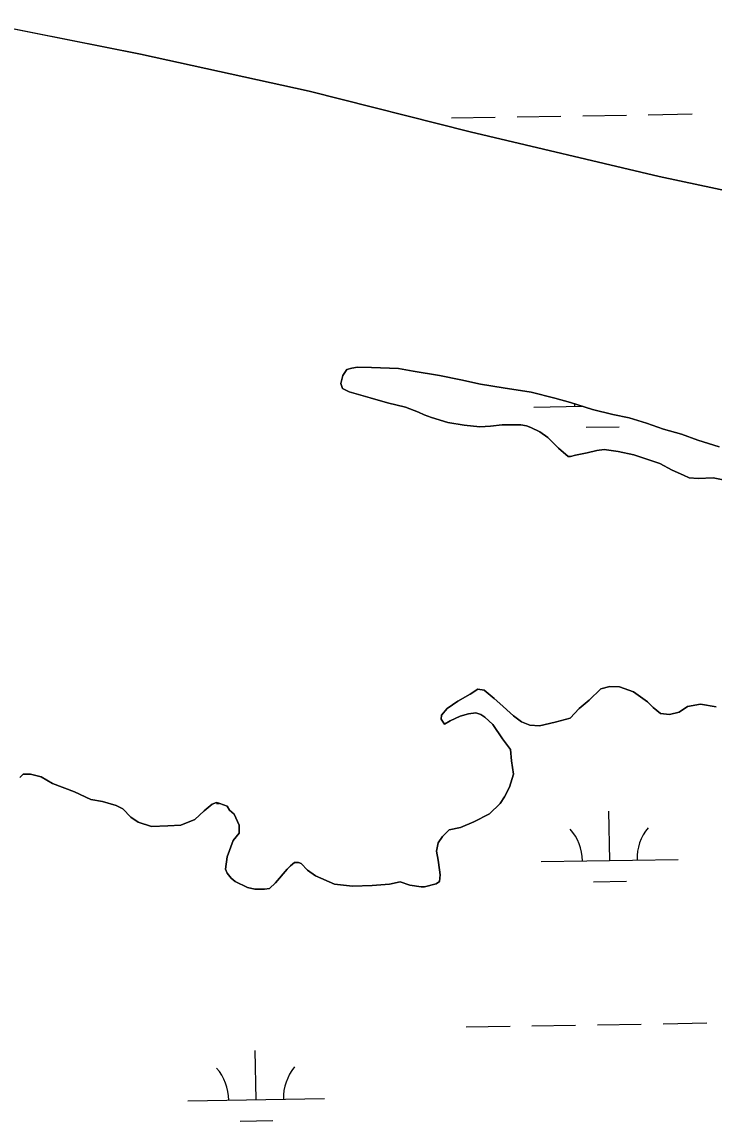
# Model space of a CAD drawing. Extents: x 3855477 to 3893699, y 299188 to 325115.
# Drawn here: x 3860484 to 3860990, y 308369 to 309173 of the extents above; entities that cross this region are included whole.
import ezdxf

# ---------------------------------------------------------------- set-up
doc = ezdxf.new("R2010")
doc.units = 0
doc.layers.add('V-TOPO-SHOR', color=7, linetype='Continuous')
doc.layers.add('V-WETL-SWMP', color=7, linetype='Continuous')

msp = doc.modelspace()

# ---------------------------------------------------------------- linework, layer by layer
at = {"layer": 'V-TOPO-SHOR'}
for points in [[(3860452.44, 309172.95), (3860570.96, 309149.41), (3860694.23, 309122.2), (3860812.08, 309092.66), (3860950.29, 309059.89), (3861006.55, 309047.85)], [(3860836.34, 308905.21), (3860819.57, 308907.79), (3860805.21, 308910.96), (3860789.65, 308914.14), (3860770.49, 308917.35), (3860759.71, 308919.28), (3860739.92, 308920.1), (3860729.72, 308920.22), (3860725.52, 308919.67), (3860721.91, 308918.51), (3860718.86, 308914.35), (3860717.59, 308908.36), (3860718.75, 308904.75), (3860723.52, 308902.29), (3860739.07, 308897.92), (3860751.63, 308894.17), (3860764.79, 308891.02), (3860774.34, 308887.31), (3860778.52, 308885.47), (3860783.9, 308883.61), (3860795.86, 308879.87), (3860807.83, 308877.93), (3860819.22, 308876.6), (3860827.02, 308877.11), (3860835.43, 308878.22), (3860839.63, 308878.17), (3860849.23, 308878.06), (3860853.42, 308877.41), (3860856.41, 308876.18), (3860862.97, 308873.1), (3860868.92, 308868.84), (3860876.63, 308860.95), (3860883.76, 308854.87), (3860884.96, 308854.86), (3860885.56, 308854.85), (3860889.18, 308856.01), (3860897.59, 308857.71), (3860904.81, 308859.43), (3860910.22, 308859.97), (3860920.4, 308858.65), (3860931.77, 308856.12), (3860950.9, 308849.9), (3860959.84, 308845), (3860968.2, 308841.31), (3860972.38, 308839.46), (3860978.97, 308838.79), (3860989.77, 308839.26), (3861003.54, 308836.71)], [(3860994.23, 308862.01), (3860978.69, 308866.99), (3860966.74, 308871.32), (3860953.58, 308875.07), (3860941.04, 308879.41), (3860928.48, 308883.16), (3860916.51, 308885.69), (3860901.56, 308889.46), (3860885.41, 308894.45), (3860874.05, 308897.58), (3860856.7, 308901.97), (3860836.34, 308905.21)], [(3860992.06, 308671.85), (3860980.69, 308673.79), (3860971.07, 308672.1), (3860965.02, 308667.96), (3860957.8, 308666.25), (3860951.21, 308666.92), (3860945.86, 308671.18), (3860941.71, 308675.43), (3860931.59, 308682.74), (3860921.44, 308686.46), (3860914.24, 308686.54), (3860907.62, 308684.82), (3860899.13, 308676.52), (3860891.86, 308670.6)], [(3860891.86, 308670.6), (3860885.18, 308663.48), (3860874.35, 308660.6), (3860862.92, 308657.73), (3860855.72, 308658.41), (3860849.75, 308660.88), (3860843.8, 308665.15), (3860833.71, 308674.26), (3860829.55, 308677.91), (3860822.42, 308683.99), (3860817.63, 308684.64), (3860812.19, 308681.11), (3860803.13, 308675.81), (3860795.27, 308670.5), (3860791.02, 308665.75), (3860790.98, 308662.75), (3860793.34, 308659.12), (3860797.57, 308661.47), (3860804.8, 308664.99), (3860810.82, 308666.72), (3860816.23, 308667.26), (3860819.82, 308666.02), (3860822.79, 308664.19), (3860828.73, 308658.72), (3860835.81, 308648.44), (3860841.72, 308640.57), (3860842.23, 308632.17), (3860843.92, 308622.55), (3860840.81, 308612.99), (3860837.13, 308605.83), (3860834.07, 308601.06), (3860826.19, 308593.36), (3860814.72, 308587.49), (3860805.07, 308583.4), (3860796.66, 308581.69), (3860791.8, 308576.95), (3860788.75, 308572.18), (3860787.48, 308566.2), (3860788.6, 308559.59), (3860789.72, 308552.38), (3860790.28, 308548.77)], [(3860790.28, 308548.77), (3860789.63, 308543.98), (3860787.21, 308542.21), (3860778.78, 308539.9), (3860776.38, 308539.93), (3860768, 308541.23), (3860760.83, 308543.71), (3860753.01, 308542), (3860740.4, 308540.94), (3860725.99, 308540.51), (3860712.81, 308541.85), (3860699.08, 308548.01), (3860693.13, 308552.28), (3860688.39, 308557.13), (3860686.6, 308557.75), (3860683.6, 308557.79), (3860680.57, 308555.42), (3860678.14, 308553.05), (3860669.63, 308542.95), (3860665.38, 308538.8), (3860661.78, 308538.24), (3860654.58, 308538.32), (3860649.19, 308539.58), (3860640.24, 308543.88), (3860637.27, 308546.32), (3860634.31, 308549.95), (3860633.15, 308552.96), (3860634.45, 308561.95), (3860638.79, 308573.9), (3860643.04, 308579.25), (3860643.12, 308585.24), (3860639.6, 308593.08), (3860636.04, 308596.12), (3860634.27, 308599.14), (3860628.9, 308601.01), (3860626.5, 308601.63), (3860623.49, 308600.47), (3860617.44, 308595.74), (3860610.76, 308589.21), (3860600.52, 308585.13), (3860590.91, 308584.64), (3860578.91, 308584.18), (3860569.35, 308587.29), (3860563.99, 308590.95), (3860558.06, 308597.01), (3860553.29, 308599.47), (3860543.12, 308602.58), (3860534.74, 308603.88), (3860522.8, 308609.42), (3860506.68, 308615.6), (3860498.33, 308620.49), (3860490.56, 308622.38), (3860485.16, 308622.44), (3860482.73, 308620.07)]]:
    msp.add_lwpolyline(points, dxfattribs=at)
at = {"layer": 'V-WETL-SWMP'}
for p, q in [((3860570.96, 309149.41), (3860452.44, 309172.95)), ((3860694.23, 309122.2), (3860570.96, 309149.41)), ((3860812.08, 309092.66), (3860694.23, 309122.2)), ((3860798.44, 309102.77), (3860830.44, 309103.29)), ((3860846.44, 309103.55), (3860878.43, 309104.07)), ((3860894.43, 309104.33), (3860926.43, 309104.85)), ((3860942.42, 309105.11), (3860974.42, 309105.63)), ((3860950.29, 309059.89), (3860812.08, 309092.66)), ((3861006.55, 309047.85), (3860950.29, 309059.89)), ((3860718.86, 308914.34), (3860721.91, 308918.51)), ((3860721.91, 308918.51), (3860725.52, 308919.67)), ((3860725.52, 308919.67), (3860729.73, 308920.22)), ((3860729.73, 308920.22), (3860739.92, 308920.1)), ((3860739.92, 308920.1), (3860759.71, 308919.28)), ((3860759.71, 308919.28), (3860770.49, 308917.35)), ((3860717.59, 308908.36), (3860718.86, 308914.34)), ((3860770.49, 308917.35), (3860789.65, 308914.14)), ((3860789.65, 308914.14), (3860805.21, 308910.96)), ((3860805.21, 308910.96), (3860819.57, 308907.8)), ((3860718.75, 308904.75), (3860717.59, 308908.36)), ((3860723.52, 308902.29), (3860718.75, 308904.75)), ((3860739.07, 308897.92), (3860723.52, 308902.29)), ((3860819.57, 308907.8), (3860836.34, 308905.21)), ((3860836.34, 308905.21), (3860856.7, 308901.97)), ((3860751.63, 308894.17), (3860739.07, 308897.92)), ((3860764.79, 308891.02), (3860751.63, 308894.17)), ((3860856.7, 308901.97), (3860874.05, 308897.58)), ((3860874.05, 308897.58), (3860885.41, 308894.45)), ((3860885.41, 308894.45), (3860901.56, 308889.46)), ((3860774.35, 308887.31), (3860764.79, 308891.02)), ((3860778.52, 308885.47), (3860774.35, 308887.31)), ((3860858.74, 308891.12), (3860894.32, 308891.7)), ((3860901.56, 308889.46), (3860916.51, 308885.69)), ((3860783.9, 308883.61), (3860778.52, 308885.47)), ((3860795.86, 308879.87), (3860783.9, 308883.61)), ((3860807.83, 308877.93), (3860795.86, 308879.87)), ((3860819.22, 308876.6), (3860807.83, 308877.93)), ((3860835.43, 308878.22), (3860827.02, 308877.12)), ((3860839.63, 308878.17), (3860835.43, 308878.22)), ((3860849.23, 308878.06), (3860839.63, 308878.17)), ((3860853.42, 308877.41), (3860849.23, 308878.06)), ((3860916.51, 308885.69), (3860928.48, 308883.16)), ((3860928.48, 308883.16), (3860941.04, 308879.41)), ((3860941.04, 308879.41), (3860953.58, 308875.07)), ((3860827.02, 308877.12), (3860819.22, 308876.6)), ((3860856.41, 308876.18), (3860853.42, 308877.41)), ((3860862.97, 308873.11), (3860856.41, 308876.18)), ((3860868.92, 308868.84), (3860862.97, 308873.11)), ((3860896.99, 308876.31), (3860920.99, 308876.7)), ((3860953.58, 308875.07), (3860966.74, 308871.32)), ((3860966.74, 308871.32), (3860978.69, 308866.99)), ((3860876.63, 308860.95), (3860868.92, 308868.84)), ((3860978.69, 308866.99), (3860994.23, 308862.01)), ((3860883.76, 308854.87), (3860876.63, 308860.95)), ((3860884.96, 308854.86), (3860883.76, 308854.87)), ((3860885.56, 308854.85), (3860884.96, 308854.86)), ((3860889.18, 308856.01), (3860885.56, 308854.85)), ((3860897.59, 308857.71), (3860889.18, 308856.01)), ((3860904.81, 308859.43), (3860897.59, 308857.71)), ((3860910.22, 308859.97), (3860904.81, 308859.43)), ((3860920.4, 308858.65), (3860910.22, 308859.97)), ((3860931.77, 308856.12), (3860920.4, 308858.65)), ((3860950.9, 308849.91), (3860931.77, 308856.12)), ((3860959.84, 308845), (3860950.9, 308849.91)), ((3860968.2, 308841.31), (3860959.84, 308845)), ((3860972.38, 308839.46), (3860968.2, 308841.31)), ((3860978.97, 308838.79), (3860972.38, 308839.46)), ((3860989.77, 308839.26), (3860978.97, 308838.79)), ((3861003.54, 308836.71), (3860989.77, 308839.26)), ((3860907.62, 308684.82), (3860914.24, 308686.54)), ((3860914.24, 308686.54), (3860921.44, 308686.46)), ((3860921.44, 308686.46), (3860931.59, 308682.74)), ((3860803.13, 308675.81), (3860812.19, 308681.11)), ((3860812.19, 308681.11), (3860817.63, 308684.64)), ((3860817.63, 308684.64), (3860822.42, 308683.99)), ((3860822.42, 308683.99), (3860829.55, 308677.91)), ((3860829.55, 308677.91), (3860833.71, 308674.26)), ((3860899.13, 308676.52), (3860907.62, 308684.82)), ((3860931.59, 308682.74), (3860941.71, 308675.43)), ((3860791.02, 308665.75), (3860795.27, 308670.5)), ((3860795.27, 308670.5), (3860803.13, 308675.81)), ((3860833.71, 308674.26), (3860843.8, 308665.15)), ((3860885.18, 308663.48), (3860891.86, 308670.6)), ((3860891.86, 308670.6), (3860899.13, 308676.52)), ((3860941.71, 308675.43), (3860945.86, 308671.18)), ((3860945.86, 308671.18), (3860951.21, 308666.92)), ((3860965.02, 308667.96), (3860971.07, 308672.09)), ((3860971.07, 308672.09), (3860980.69, 308673.79)), ((3860980.69, 308673.79), (3860992.06, 308671.85)), ((3860790.98, 308662.75), (3860791.02, 308665.75)), ((3860793.34, 308659.12), (3860790.98, 308662.75)), ((3860797.57, 308661.48), (3860793.34, 308659.12)), ((3860804.81, 308664.99), (3860797.57, 308661.48)), ((3860810.82, 308666.72), (3860804.81, 308664.99)), ((3860816.23, 308667.26), (3860810.82, 308666.72)), ((3860819.82, 308666.02), (3860816.23, 308667.26)), ((3860822.79, 308664.19), (3860819.82, 308666.02)), ((3860828.73, 308658.72), (3860822.79, 308664.19)), ((3860843.8, 308665.15), (3860849.75, 308660.88)), ((3860849.75, 308660.88), (3860855.72, 308658.41)), ((3860874.35, 308660.6), (3860885.18, 308663.48)), ((3860951.21, 308666.92), (3860957.8, 308666.25)), ((3860957.8, 308666.25), (3860965.02, 308667.96)), ((3860835.81, 308648.44), (3860828.73, 308658.72)), ((3860855.72, 308658.41), (3860862.92, 308657.73)), ((3860862.92, 308657.73), (3860874.35, 308660.6)), ((3860841.72, 308640.57), (3860835.81, 308648.44)), ((3860842.23, 308632.17), (3860841.72, 308640.57)), ((3860843.92, 308622.55), (3860842.23, 308632.17)), ((3860482.73, 308620.07), (3860485.16, 308622.44)), ((3860485.16, 308622.44), (3860490.56, 308622.38)), ((3860490.56, 308622.38), (3860498.33, 308620.49)), ((3860840.81, 308612.99), (3860843.92, 308622.55)), ((3860498.33, 308620.49), (3860506.68, 308615.6)), ((3860506.68, 308615.6), (3860522.8, 308609.42)), ((3860837.13, 308605.83), (3860840.81, 308612.99)), ((3860522.8, 308609.42), (3860534.74, 308603.88)), ((3860834.07, 308601.07), (3860837.13, 308605.83)), ((3860534.74, 308603.88), (3860543.12, 308602.58)), ((3860543.12, 308602.58), (3860553.29, 308599.47)), ((3860553.29, 308599.47), (3860558.06, 308597.01)), ((3860558.06, 308597.01), (3860563.99, 308590.95)), ((3860617.44, 308595.74), (3860623.49, 308600.47)), ((3860623.49, 308600.47), (3860626.5, 308601.63)), ((3860626.5, 308601.63), (3860628.9, 308601.01)), ((3860626.59, 308601.05), (3860628.6, 308601.08)), ((3860628.9, 308601.01), (3860634.27, 308599.14)), ((3860634.27, 308599.14), (3860636.04, 308596.13)), ((3860826.19, 308593.36), (3860834.07, 308601.07)), ((3860563.99, 308590.95), (3860569.35, 308587.29)), ((3860600.52, 308585.13), (3860610.76, 308589.21)), ((3860610.76, 308589.21), (3860617.44, 308595.74)), ((3860636.04, 308596.13), (3860639.6, 308593.08)), ((3860639.6, 308593.08), (3860643.11, 308585.24)), ((3860814.72, 308587.49), (3860826.19, 308593.36)), ((3860914.16, 308559.3), (3860913.57, 308595.3)), ((3860569.35, 308587.29), (3860578.91, 308584.18)), ((3860578.91, 308584.18), (3860590.91, 308584.64)), ((3860590.91, 308584.64), (3860600.52, 308585.13)), ((3860643.11, 308585.24), (3860643.04, 308579.25)), ((3860791.8, 308576.95), (3860796.66, 308581.69)), ((3860796.66, 308581.69), (3860805.08, 308583.4)), ((3860805.08, 308583.4), (3860814.72, 308587.49)), ((3860638.79, 308573.9), (3860634.45, 308561.95)), ((3860643.04, 308579.25), (3860638.79, 308573.9)), ((3860788.75, 308572.18), (3860791.8, 308576.95)), ((3860787.48, 308566.2), (3860788.75, 308572.18)), ((3860788.61, 308559.59), (3860787.48, 308566.2)), ((3860634.45, 308561.95), (3860633.15, 308552.96)), ((3860680.57, 308555.42), (3860683.6, 308557.79)), ((3860683.6, 308557.79), (3860686.6, 308557.75)), ((3860686.6, 308557.75), (3860688.39, 308557.13)), ((3860688.39, 308557.13), (3860693.13, 308552.28)), ((3860789.72, 308552.38), (3860788.61, 308559.59)), ((3860864.16, 308558.49), (3860964.15, 308560.11)), ((3860633.15, 308552.96), (3860634.31, 308549.95)), ((3860634.31, 308549.95), (3860637.27, 308546.32)), ((3860669.63, 308542.95), (3860678.14, 308553.05)), ((3860678.14, 308553.05), (3860680.57, 308555.42)), ((3860693.13, 308552.28), (3860699.08, 308548.01)), ((3860789.63, 308543.98), (3860790.28, 308548.77)), ((3860790.28, 308548.77), (3860789.72, 308552.38)), ((3860637.27, 308546.32), (3860640.24, 308543.88)), ((3860640.24, 308543.88), (3860649.19, 308539.58)), ((3860665.38, 308538.8), (3860669.63, 308542.95)), ((3860699.08, 308548.01), (3860712.81, 308541.86)), ((3860712.81, 308541.86), (3860725.99, 308540.51)), ((3860725.99, 308540.51), (3860740.4, 308540.94)), ((3860740.4, 308540.94), (3860753.01, 308542)), ((3860753.01, 308542), (3860760.83, 308543.71)), ((3860760.83, 308543.71), (3860768, 308541.23)), ((3860768, 308541.23), (3860776.38, 308539.93)), ((3860778.78, 308539.9), (3860787.21, 308542.21)), ((3860787.21, 308542.21), (3860789.63, 308543.98)), ((3860902.41, 308543.68), (3860926.41, 308544.07)), ((3860649.19, 308539.58), (3860654.58, 308538.32)), ((3860654.58, 308538.32), (3860661.78, 308538.24)), ((3860661.78, 308538.24), (3860665.38, 308538.8)), ((3860776.38, 308539.93), (3860778.78, 308539.9)), ((3860809.28, 308437.5), (3860841.28, 308438.03)), ((3860857.28, 308438.29), (3860889.27, 308438.81)), ((3860905.27, 308439.07), (3860937.27, 308439.59)), ((3860953.26, 308439.85), (3860985.26, 308440.37)), ((3860655.54, 308384.25), (3860654.95, 308420.25)), ((3860605.54, 308383.44), (3860705.53, 308385.07)), ((3860643.79, 308368.63), (3860667.79, 308369.02))]:
    msp.add_line(p, q, dxfattribs=at)
for centre, start, end in [((3860853.49, 308891.51), 0.16154, 3.14022), ((3860858.91, 308558.87), 0.16154, 41.7052), ((3860969.38, 308560.67), 140.16154, 181.7052), ((3860600.29, 308383.83), 0.16154, 41.7052), ((3860710.77, 308385.63), 140.16154, 181.7052)]:
    msp.add_arc(centre, 35.25, start, end, dxfattribs=at)

doc.saveas('drawing.dxf')
